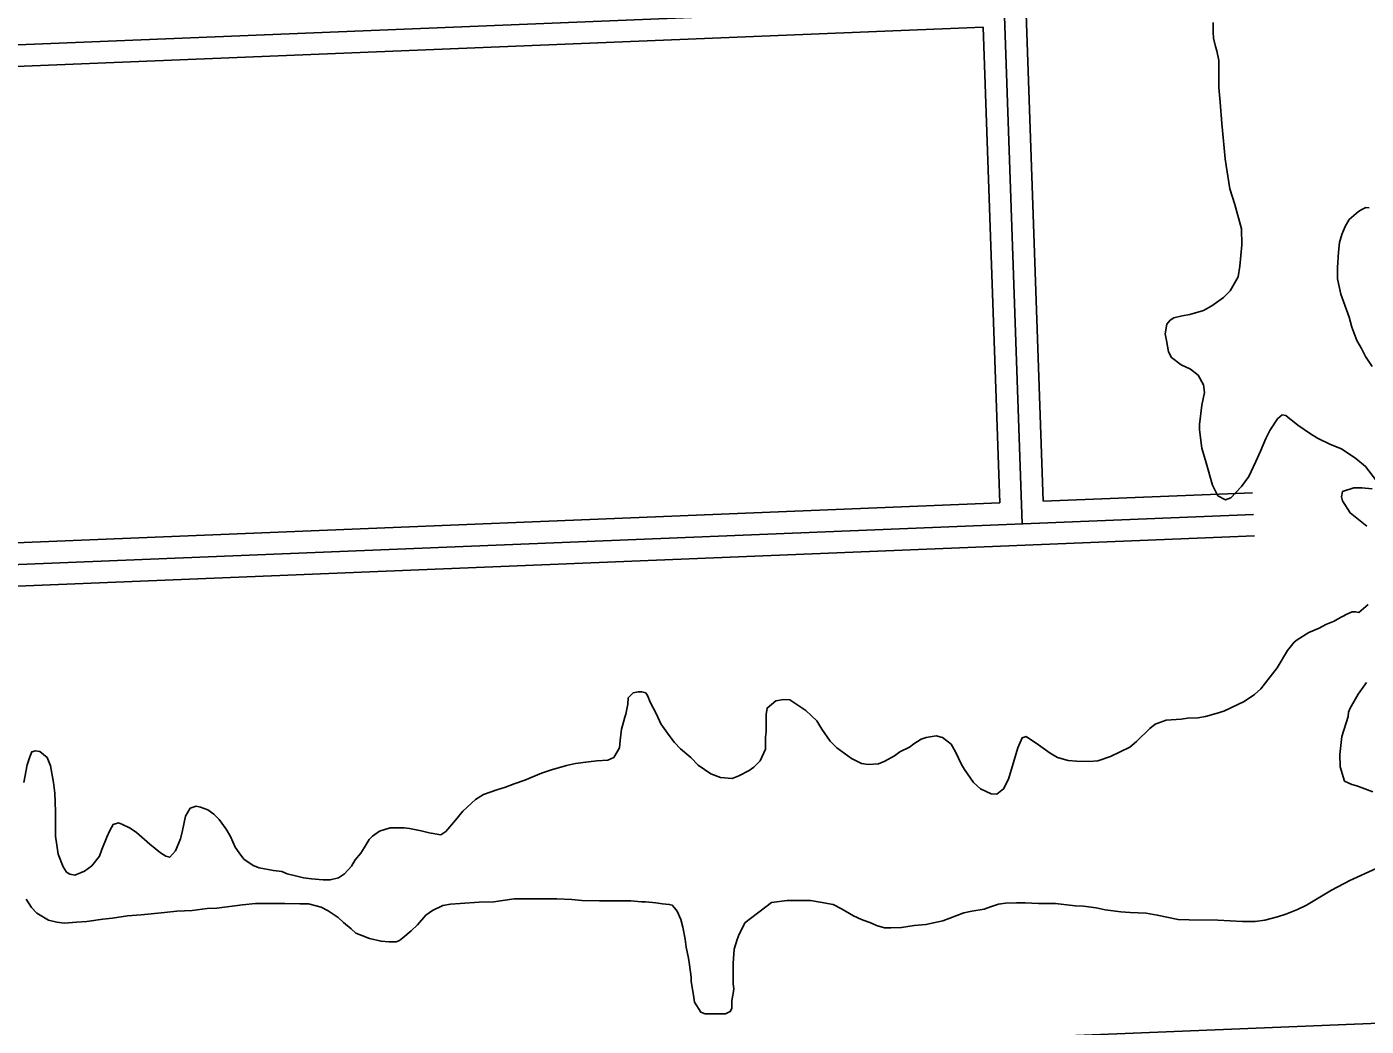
# Model space of a CAD drawing. Extents: x 3313442 to 3351311, y 721974 to 747360.
# Drawn here: x 3334005 to 3334934, y 733559 to 734253 of the extents above; entities that cross this region are included whole.
import ezdxf

# ---------------------------------------------------------------- set-up
doc = ezdxf.new("R2010")
doc.units = 0
doc.layers.add('V-ROAD-CNTR', color=7, linetype='Continuous')
doc.layers.add('V-SITE-VEGE', color=7, linetype='Continuous')

msp = doc.modelspace()

# ---------------------------------------------------------------- linework, layer by layer
at = {"layer": 'V-ROAD-CNTR'}
for points in [[(3334695.09, 733907.7), (3334670.74, 734605.82)], [(3334709.56, 733923.3), (3334685.73, 734606.34)], [(3329807.87, 734069.98), (3334682.53, 734267.8)], [(3333968.22, 734223.8), (3334668.06, 734252.2)], [(3334679.58, 733922.08), (3334668.07, 734252.2)], [(3334709.55, 733923.3), (3334854.87, 733929.18)], [(3333985.31, 733893.95), (3334679.58, 733922.08)], [(3331067.41, 733766.25), (3332953.89, 733837.15), (3334855.48, 733914.2)], [(3333986.87, 733863.99), (3334856.08, 733899.21)], [(3335118.81, 733568.3), (3334004.55, 733522.85)]]:
    msp.add_lwpolyline(points, dxfattribs=at)
at = {"layer": 'V-SITE-VEGE'}
for points in [[(3334895.08, 733970.05), (3334886.34, 733976.12), (3334882.64, 733979.15), (3334880.63, 733980.5), (3334877.94, 733982.86), (3334875.25, 733983.2), (3334872.21, 733980.51), (3334866.82, 733972.44), (3334864.12, 733966.72), (3334860.41, 733957.98), (3334857.04, 733950.92), (3334852.31, 733940.5), (3334847.26, 733933.44), (3334839.85, 733925.71), (3334836.15, 733924.36), (3334830.77, 733927.07), (3334827.08, 733934.47), (3334822.72, 733949.95), (3334819.7, 733960.05), (3334818.04, 733972.83), (3334818.04, 733976.54), (3334819.74, 733989.99), (3334821.43, 733998.74), (3334820.77, 734004.12), (3334817.07, 734010.86), (3334811.69, 734014.9), (3334805.31, 734017.94), (3334798.58, 734022.99), (3334796.57, 734027.03), (3334795.23, 734034.77), (3334794.23, 734039.48), (3334795.25, 734046.21), (3334797.61, 734048.9), (3334800.3, 734050.58), (3334806.02, 734051.92), (3334811.4, 734052.92), (3334820.83, 734055.6), (3334826.55, 734058.96), (3334834.63, 734064.67), (3334839.35, 734069.37), (3334844.75, 734079.12), (3334846.1, 734086.52), (3334847.46, 734101.32), (3334847.14, 734112.43), (3334842.45, 734129.25), (3334839.1, 734140.02), (3334836.43, 734156.18), (3334835.76, 734160.89), (3334834.43, 734175.69), (3334833.43, 734185.45), (3334832.44, 734200.26), (3334831.45, 734210.35), (3334831.47, 734229.19), (3334830.13, 734235.92), (3334829.12, 734238.95), (3334827.79, 734244.67), (3334827.45, 734248.71), (3334827.46, 734255.44)], [(3334935.64, 734126.79), (3334933.29, 734127.13), (3334930.59, 734125.78), (3334928.24, 734124.44), (3334921.84, 734118.73), (3334919.14, 734114.02), (3334916.78, 734108.31), (3334915.09, 734102.92), (3334914.41, 734096.2), (3334913.72, 734085.43), (3334913.71, 734077.69), (3334916.06, 734066.92), (3334921.76, 734051.1), (3334923.77, 734044.03), (3334927.12, 734034.95), (3334930.48, 734029.22), (3334933.16, 734023.84), (3334937.87, 734016.77)], [(3334940.8, 733937.36), (3334933.07, 733947.46), (3334926.35, 733952.85), (3334916.6, 733959.59), (3334908.87, 733962.63), (3334899.79, 733967.02), (3334895.08, 733970.05)], [(3334934.03, 733906.08), (3334922.6, 733915.18), (3334917.23, 733923.59), (3334916.56, 733926.29), (3334917.24, 733929.99), (3334924.98, 733932.67), (3334930.7, 733932.66), (3334937.76, 733931.98)], [(3334508.9, 733738.71), (3334513.28, 733743.08), (3334516.99, 733751.14), (3334517, 733759.56), (3334517.34, 733763.26), (3334517.35, 733775.37), (3334518.03, 733779.74), (3334524.09, 733784.78), (3334529.48, 733785.78), (3334533.85, 733785.44), (3334544.94, 733778.03), (3334552.67, 733770.95), (3334556.03, 733765.23), (3334561.74, 733756.81), (3334566.44, 733752.09), (3334576.53, 733744.68), (3334583.59, 733741.31), (3334588.3, 733740.63), (3334595.37, 733740.96), (3334599.74, 733742.97), (3334606.48, 733746.66), (3334610.18, 733749.35), (3334616.91, 733752.71), (3334619.94, 733755.06), (3334624.99, 733758.08), (3334628.36, 733759.42), (3334635.43, 733760.42), (3334639.8, 733759.41), (3334645.85, 733754.69), (3334648.87, 733749.3), (3334652.9, 733740.55), (3334654.91, 733737.18), (3334661.29, 733728.09), (3334666, 733723.71), (3334673.4, 733720.34), (3334677.43, 733720), (3334682.15, 733723.69), (3334685.52, 733730.42), (3334689.57, 733743.53), (3334691.94, 733752.28), (3334694.98, 733759), (3334697.67, 733760.01), (3334706.41, 733754.28), (3334714.48, 733748.55), (3334719.52, 733745.52), (3334726.92, 733743.49), (3334732.64, 733742.81), (3334741.72, 733742.8), (3334747.44, 733743.13), (3334756.19, 733746.14), (3334769.66, 733752.52), (3334774.37, 733756.55), (3334783.47, 733765.63), (3334787.17, 733768.65), (3334794.92, 733771.33), (3334805.35, 733771.99), (3334809.72, 733772.66), (3334816.79, 733772.99), (3334822.17, 733773.99), (3334829.58, 733776), (3334834.96, 733777.68), (3334849.1, 733784.39), (3334856.17, 733789.09), (3334860.55, 733793.12), (3334872.01, 733807.58), (3334879.09, 733819.68), (3334883.8, 733825.39), (3334885.82, 733827.07), (3334893.91, 733832.11), (3334900.97, 733835.13), (3334905.69, 733837.81), (3334911.41, 733840.16), (3334913.77, 733841.51), (3334920.16, 733844.86), (3334923.87, 733846.54), (3334926.22, 733846.54), (3334928.58, 733846.2), (3334934.97, 733851.57)], [(3334933.9, 733797.41), (3334928.17, 733789.34), (3334922.44, 733779.59), (3334921.43, 733776.9), (3334921.09, 733773.87), (3334916.7, 733760.08), (3334915.33, 733747.64), (3334915.66, 733738.89), (3334918.68, 733729.13), (3334923.72, 733726.77), (3334927.08, 733725.75), (3334938.18, 733721.7)], [(3334034.42, 733664.58), (3334037.78, 733663.91), (3334044.51, 733666.59), (3334049.56, 733670.29), (3334054.96, 733677.01), (3334056.64, 733681.72), (3334060.02, 733690.12), (3334062.04, 733694.83), (3334064.4, 733698.87), (3334068.1, 733700.21), (3334070.46, 733699.2), (3334076.17, 733696.5), (3334080.55, 733693.47), (3334089.96, 733685.38), (3334097.35, 733679.31), (3334101.05, 733676.95), (3334103.74, 733676.28), (3334107.78, 733680.65), (3334111.16, 733689.05), (3334112.51, 733694.77), (3334114.54, 733704.86), (3334117.91, 733710.24), (3334121.95, 733711.58), (3334124.98, 733710.91), (3334130.02, 733709.22), (3334134.39, 733706.19), (3334138.09, 733702.48), (3334142.79, 733695.74), (3334145.81, 733690.7), (3334149.17, 733683.29), (3334151.85, 733679.25), (3334155.21, 733674.87), (3334161.6, 733670.49), (3334165.64, 733668.8), (3334175.73, 733667.11), (3334181.45, 733666.43), (3334185.15, 733664.74), (3334191.87, 733663.05), (3334196.58, 733662.04), (3334201.96, 733661.36), (3334210.04, 733660.67), (3334215.08, 733660.67), (3334220.8, 733662.01), (3334224.85, 733664.69), (3334229.9, 733670.07), (3334232.26, 733674.44), (3334236.3, 733679.15), (3334238.66, 733682.84), (3334242.04, 733688.56), (3334244.39, 733690.91), (3334249.11, 733694.27), (3334256.51, 733696.62), (3334266.27, 733696.6), (3334269.97, 733696.27), (3334278.04, 733694.57), (3334283.76, 733693.22), (3334291.83, 733691.86), (3334295.2, 733694.21), (3334301.94, 733701.95), (3334306.99, 733708.33), (3334315.75, 733716.4), (3334321.47, 733719.76), (3334330.56, 733723.11), (3334336.62, 733724.78), (3334342.68, 733727.13), (3334350.08, 733729.81), (3334361.53, 733734.51), (3334368.6, 733736.86), (3334379.03, 733739.87), (3334385.09, 733741.21), (3334394.17, 733742.54), (3334399.89, 733743.21), (3334407.63, 733743.54), (3334411.67, 733745.55), (3334415.72, 733752.28), (3334416.06, 733757.32), (3334417.08, 733765.06), (3334418.09, 733768.42), (3334419.45, 733773.47), (3334420.12, 733775.48), (3334421.47, 733782.55), (3334421.81, 733786.92), (3334425.18, 733790.28), (3334428.55, 733790.95), (3334431.24, 733790.95), (3334433.93, 733790.27), (3334435.28, 733787.92), (3334436.95, 733783.88), (3334441.31, 733775.46), (3334444.33, 733768.73), (3334450.04, 733760.65), (3334453.74, 733755.93), (3334458.11, 733751.55), (3334465.17, 733745.49), (3334470.21, 733740.1), (3334478.95, 733734.03), (3334485.67, 733731.67), (3334493.75, 733730.98), (3334498.46, 733732.66), (3334505.53, 733736.35), (3334508.9, 733738.71)], [(3334002.53, 733728.21), (3334004.9, 733740.32), (3334006.59, 733746.04), (3334007.94, 733749.4), (3334010.63, 733750.07), (3334013.66, 733749.73), (3334018.7, 733745.35), (3334021.05, 733739.63), (3334023.05, 733728.19), (3334024.06, 733720.79), (3334024.38, 733708), (3334024.36, 733690.84), (3334026.36, 733678.39), (3334029.71, 733669.64), (3334032.06, 733665.94), (3334034.42, 733664.58)], [(3334940.47, 733668.54), (3334922.29, 733660.15), (3334909.5, 733653.44), (3334892.33, 733643.03), (3334885.93, 733640.01), (3334877.85, 733636.65), (3334872.14, 733634.98), (3334863.38, 733632.63), (3334856.65, 733631.63), (3334847.91, 733631.64), (3334830.75, 733632.67), (3334810.9, 733632.7), (3334803.16, 733633.04), (3334788.7, 733636.09), (3334780.96, 733637.44), (3334769.86, 733637.79), (3334763.47, 733638.47), (3334752.7, 733639.83), (3334746.31, 733641.19), (3334737.57, 733642.21), (3334731.85, 733642.55), (3334718.05, 733644.25), (3334706.28, 733644.26), (3334697.19, 733644.61), (3334691.14, 733644.62), (3334683.4, 733644.29), (3334678.69, 733643.62), (3334672.97, 733641.95), (3334668.59, 733640.27), (3334660.18, 733638.94), (3334654.46, 733637.6), (3334639.98, 733632.23), (3334628.2, 733629.55), (3334620.13, 733628.89), (3334611.38, 733627.56), (3334603.98, 733627.23), (3334599.6, 733627.23), (3334593.89, 733628.92), (3334590.52, 733630.61), (3334583.46, 733632.97), (3334578.08, 733635.67), (3334569.68, 733640.39), (3334563.96, 733643.43), (3334554.88, 733645.12), (3334548.15, 733646.13), (3334532, 733646.16), (3334521.23, 733644.82), (3334502.71, 733630.71), (3334501.02, 733627.35), (3334498.66, 733622.98), (3334497.31, 733619.28), (3334495.29, 733612.55), (3334494.6, 733602.46)], [(3334494.6, 733602.46), (3334494.58, 733588.33), (3334494.92, 733584.96), (3334494.58, 733581.6), (3334493.56, 733576.89), (3334493.55, 733571.17), (3334492.54, 733569.16), (3334489.18, 733567.48), (3334475.05, 733567.49), (3334472.02, 733568.84), (3334467.65, 733575.58), (3334466.98, 733580.62), (3334465.32, 733590.05), (3334465.32, 733593.08), (3334464.32, 733601.49), (3334463.65, 733606.2), (3334461.98, 733613.94), (3334461.31, 733619.32), (3334459.64, 733627.74), (3334458.3, 733633.12), (3334455.62, 733638.85), (3334453.94, 733641.2), (3334452.26, 733642.89), (3334450.24, 733643.56), (3334445.53, 733643.9), (3334440.82, 733644.58), (3334433.76, 733645.26), (3334431.06, 733645.27), (3334423.66, 733645.95), (3334401.79, 733645.97), (3334389.68, 733646.33), (3334382.62, 733647.01), (3334372.19, 733647.36), (3334342.58, 733647.39), (3334328.45, 733645.39), (3334318.36, 733645.07), (3334305.23, 733644.07), (3334298.5, 733643.74), (3334293.12, 733642.74), (3334286.05, 733639.39), (3334281.34, 733636.03), (3334275.61, 733629.31), (3334271.23, 733625.27), (3334265.5, 733620.23), (3334263.15, 733618.55), (3334260.79, 733617.55), (3334255.74, 733617.56), (3334250.36, 733617.9), (3334242.29, 733619.92), (3334236.91, 733621.95), (3334232.87, 733623.64), (3334229.51, 733626.67), (3334224.13, 733631.05), (3334220.44, 733634.42), (3334213.71, 733639.14), (3334208.67, 733641.5), (3334199.92, 733643.86), (3334193.87, 733643.87), (3334183.44, 733644.22), (3334163.25, 733644.24), (3334154.17, 733643.25), (3334136.33, 733640.91), (3334129.6, 733640.58), (3334126.24, 733640.26), (3334119.17, 733639.25), (3334108.74, 733638.93), (3334099.99, 733637.93), (3334083.84, 733636.27), (3334074.42, 733635.6), (3334063.99, 733633.94), (3334057.26, 733633.27), (3334046.15, 733631.6), (3334039.09, 733631.27), (3334030.68, 733630.61), (3334025.29, 733631.29), (3334019.58, 733632.64), (3334011.51, 733637.36), (3334007.81, 733641.4), (3334004.12, 733647.13)]]:
    msp.add_lwpolyline(points, dxfattribs=at)

doc.saveas('drawing.dxf')
